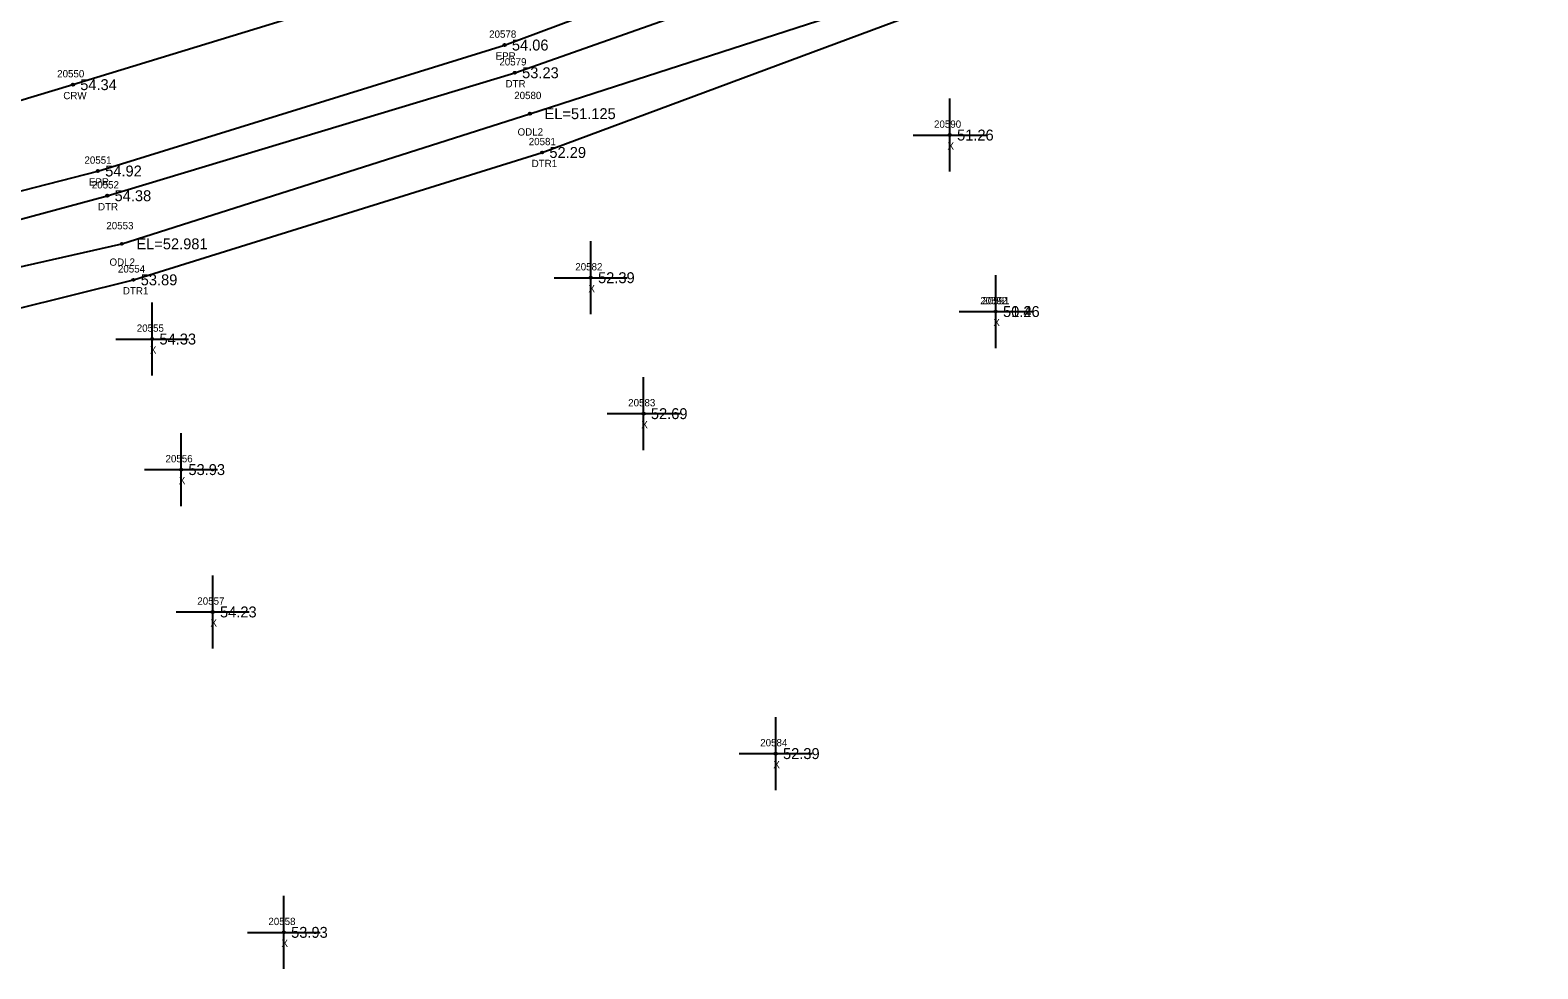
# Model space of a CAD drawing. Extents: x 2420351 to 2422725, y 845330 to 846558.
# Drawn here: x 2421549.5 to 2421756.2, y 845603.8 to 845732.5 of the extents above; entities that cross this region are included whole.
import ezdxf

# ---------------------------------------------------------------- set-up
doc = ezdxf.new("R2010")
doc.units = 0
for name, color, linetype in [('RD_DTM_BkLn1', 7, 'Continuous'), ('RD_EX_H2O', 7, 'Continuous'), ('RD_EX_H2O_txCode', 7, 'Continuous'), ('RD_EX_Misc', 7, 'Continuous'), ('RD_EX_Misc_txCode', 7, 'Continuous'), ('RD_EX_Road', 7, 'Continuous'), ('RD_EX_Road_txCode', 7, 'Continuous'), ('RD_EX_TX_H2O_ELEV', 7, 'Continuous'), ('RD_EX_TX_Misc_ELEV', 7, 'Continuous'), ('RD_EX_TX_Road_ELEV', 7, 'Continuous'), ('RD_HC_Survey_ELEV', 7, 'Continuous'), ('RD_HC_Survey_txCode', 7, 'Continuous'), ('RD_SMD_Locator', 7, 'Continuous')]:
    doc.layers.add(name, color=color, linetype=linetype)

msp = doc.modelspace()

# ---------------------------------------------------------------- linework, layer by layer
at = {"layer": 'RD_DTM_BkLn1'}
msp.add_lwpolyline([(2420378.71, 845690.53), (2420439.5, 845704.09), (2420489.95, 845712.49), (2420551.89, 845719.42), (2420551.95, 845719.57), (2420607.12, 845722.67), (2420682.92, 845723.04), (2420749.65, 845719.68), (2420796.31, 845715.7), (2420900.74, 845705.33), (2421018.16, 845694.11), (2421114.61, 845684.8), (2421175.74, 845680.1), (2421234.97, 845678.35), (2421292.42, 845679.46), (2421350.56, 845683.65), (2421414.53, 845692.12), (2421472.54, 845703.63), (2421533.08, 845718.31), (2421555.4, 845725.02), (2421609.81, 845741.71), (2421666.58, 845762.88), (2421744.67, 845798.22)], dxfattribs=at)
at = {"layer": 'RD_EX_H2O'}
for points in [[(2421462.85, 845683.51), (2421560.11, 845709.79), (2421615.97, 845726.65), (2421668.49, 845745.18), (2421738.54, 845774.52), (2421754.61, 845783.24)], [(2421462.85, 845683.51), (2421463.34, 845677.36), (2421472.12, 845675.5), (2421563.69, 845698.26), (2421619.71, 845715.72), (2421671.24, 845734.85), (2421744.95, 845763.45), (2421768.08, 845778.29)], [(2421465.82, 845681.42), (2421562.1, 845703.19), (2421618.04, 845721.04), (2421670.65, 845738.09), (2421741.88, 845769.36), (2421759.06, 845777.16)]]:
    msp.add_lwpolyline(points, dxfattribs=at)
at = {"layer": 'RD_EX_Misc'}
for p, q in [((2421675.59, 845713.11), (2421675.59, 845723.11)), ((2421670.59, 845718.11), (2421680.59, 845718.11)), ((2421626.38, 845693.55), (2421626.38, 845703.55)), ((2421621.38, 845698.55), (2421631.38, 845698.55)), ((2421681.89, 845688.91), (2421681.89, 845698.91)), ((2421681.89, 845688.91), (2421681.89, 845698.91)), ((2421566.26, 845685.14), (2421566.26, 845695.14)), ((2421676.89, 845693.91), (2421686.89, 845693.91)), ((2421676.89, 845693.91), (2421686.89, 845693.91)), ((2421561.26, 845690.14), (2421571.26, 845690.14)), ((2421633.62, 845674.91), (2421633.62, 845684.91)), ((2421628.62, 845679.91), (2421638.62, 845679.91)), ((2421570.23, 845667.24), (2421570.23, 845677.24)), ((2421565.23, 845672.24), (2421575.23, 845672.24)), ((2421574.56, 845647.72), (2421574.56, 845657.72)), ((2421569.56, 845652.72), (2421579.56, 845652.72)), ((2421651.73, 845628.3), (2421651.73, 845638.3)), ((2421646.73, 845633.3), (2421656.73, 845633.3)), ((2421584.31, 845603.79), (2421584.31, 845613.79)), ((2421579.31, 845608.79), (2421589.31, 845608.79))]:
    msp.add_line(p, q, dxfattribs=at)
at = {"layer": 'RD_EX_Road'}
msp.add_lwpolyline([(2420388.28, 845680.39), (2420441.29, 845692.04), (2420492.62, 845700.7), (2420553.92, 845707.41), (2420607.69, 845710.85), (2420682.38, 845711.26), (2420749.44, 845707.27), (2420795.12, 845703.44), (2420900.28, 845693.42), (2421017.17, 845682.19), (2421113.9, 845672.97), (2421174.87, 845668.16), (2421234.59, 845666.13), (2421293, 845667.25), (2421351.24, 845671.5), (2421419.82, 845681.17), (2421463.19, 845688.63), (2421558.82, 845713.18), (2421614.57, 845730.45), (2421670.73, 845751.42), (2421735.61, 845780.5), (2421750.75, 845787.87), (2421744.67, 845798.22), (2421739.21, 845808.11)], dxfattribs=at)
at = {"layer": 'RD_SMD_Locator'}
for centre in [(2421614.57, 845730.45), (2421615.97, 845726.65), (2421555.4, 845725.02), (2421618.04, 845721.04), (2421675.59, 845718.11), (2421619.71, 845715.72), (2421558.82, 845713.18), (2421560.11, 845709.79), (2421562.1, 845703.19), (2421563.69, 845698.26), (2421626.38, 845698.55), (2421681.89, 845693.91), (2421681.89, 845693.91), (2421566.26, 845690.14), (2421633.62, 845679.91), (2421570.23, 845672.24), (2421574.56, 845652.72), (2421651.73, 845633.3), (2421584.31, 845608.79)]:
    msp.add_circle(centre, 0.15, dxfattribs=at)

# ---------------------------------------------------------------- texts
at = {"layer": 'RD_EX_H2O_txCode'}
for s, p in [('20579', (2421613.85, 845727.65)), ('DTR', (2421614.7, 845724.65)), ('20580', (2421615.89, 845723.04)), ('ODL2', (2421616.35, 845718.04)), ('20581', (2421617.88, 845716.72)), ('DTR1', (2421618.28, 845713.72)), ('20552', (2421557.99, 845710.79)), ('DTR', (2421558.84, 845707.79)), ('20553', (2421559.98, 845705.19)), ('ODL2', (2421560.41, 845700.19)), ('20554', (2421561.57, 845699.26)), ('DTR1', (2421562.25, 845696.26))]:
    msp.add_text(s, height=1, dxfattribs=at).set_placement(p)
at = {"layer": 'RD_EX_Misc_txCode'}
for s, p in [('20590', (2421673.43, 845719.11)), ('X', (2421675.28, 845716.11)), ('20582', (2421624.26, 845699.55)), ('X', (2421626.07, 845696.55)), ('20592', (2421679.77, 845694.91)), ('20591', (2421680.05, 845694.91)), ('20555', (2421564.15, 845691.14)), ('X', (2421681.57, 845691.91)), ('X', (2421681.57, 845691.91)), ('X', (2421565.95, 845688.14)), ('20583', (2421631.51, 845680.91)), ('X', (2421633.31, 845677.91)), ('20556', (2421568.09, 845673.24)), ('X', (2421569.92, 845670.24)), ('20557', (2421572.45, 845653.72)), ('X', (2421574.25, 845650.72)), ('20584', (2421649.61, 845634.3)), ('X', (2421651.41, 845631.3)), ('20558', (2421582.19, 845609.79)), ('X', (2421583.99, 845606.79))]:
    msp.add_text(s, height=1, dxfattribs=at).set_placement(p)
at = {"layer": 'RD_EX_Road_txCode'}
for s, p in [('20578', (2421612.45, 845731.45)), ('EPR', (2421613.34, 845728.45)), ('20551', (2421556.98, 845714.18)), ('EPR', (2421557.59, 845711.18))]:
    msp.add_text(s, height=1, dxfattribs=at).set_placement(p)
at = {"layer": 'RD_EX_TX_H2O_ELEV'}
for s, p in [('53.23', (2421616.97, 845725.9)), ('EL=51.125', (2421620.04, 845720.29)), ('52.29', (2421620.71, 845714.97)), ('54.38', (2421561.11, 845709.04)), ('EL=52.981', (2421564.1, 845702.44)), ('53.89', (2421564.69, 845697.51))]:
    msp.add_text(s, height=1.5, dxfattribs=at).set_placement(p)
at = {"layer": 'RD_EX_TX_Misc_ELEV'}
for s, p in [('51.26', (2421676.59, 845717.36)), ('52.39', (2421627.38, 845697.8)), ('51.26', (2421682.89, 845693.16)), ('50.46', (2421682.89, 845693.16)), ('54.33', (2421567.26, 845689.39)), ('52.69', (2421634.62, 845679.16)), ('53.93', (2421571.23, 845671.49)), ('54.23', (2421575.56, 845651.97)), ('52.39', (2421652.73, 845632.55)), ('53.93', (2421585.31, 845608.04))]:
    msp.add_text(s, height=1.5, dxfattribs=at).set_placement(p)
at = {"layer": 'RD_EX_TX_Road_ELEV'}
for s, p in [('54.06', (2421615.57, 845729.7)), ('54.92', (2421559.82, 845712.43))]:
    msp.add_text(s, height=1.5, dxfattribs=at).set_placement(p)
at = {"layer": 'RD_HC_Survey_ELEV'}
msp.add_text('54.34', height=1.5, dxfattribs=at).set_placement((2421556.4, 845724.27))
at = {"layer": 'RD_HC_Survey_txCode'}
for s, p in [('20550', (2421553.24, 845726.02)), ('CRW', (2421554.08, 845723.02))]:
    msp.add_text(s, height=1, dxfattribs=at).set_placement(p)

doc.saveas('drawing.dxf')
